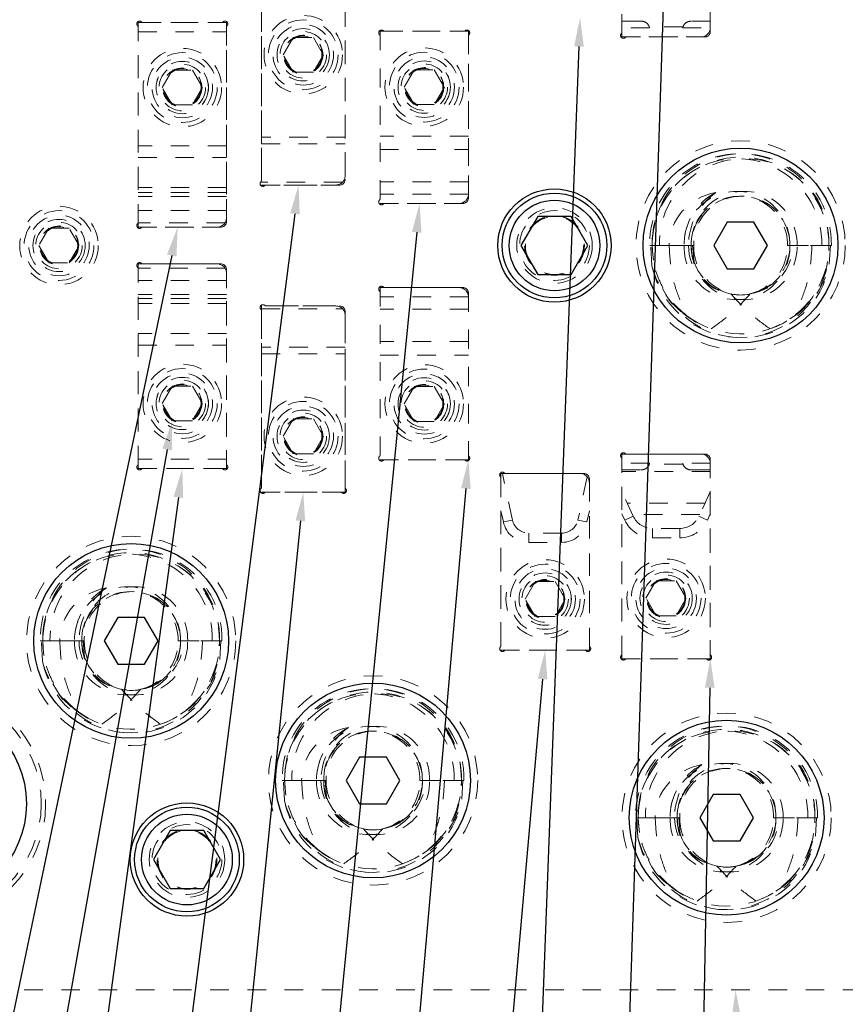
# Model space of a CAD drawing. Header units: inches. Extents: x 1802 to 2468, y -253 to -72.
# Tile 415 of 570: x 2180.33 to 2184.77, y -92.32 to -87.03. Entities that reach past the tile are written whole.
import ezdxf

# ---------------------------------------------------------------- set-up
doc = ezdxf.new("R2010")
doc.units = ezdxf.units.IN
doc.header["$LTSCALE"] = 0.5
doc.header["$MEASUREMENT"] = 0
doc.linetypes.add('HIDDEN', pattern=[0.225, 0.15, -0.075])
for name, color, linetype in [('DST-M-S', 53, 'Continuous'), ('PAD-M-S', 135, 'Continuous'), ('PBU-M-S', 8, 'Continuous'), ('PUN-M-S2', 1, 'Continuous'), ('SID-M-S', 105, 'Continuous'), ('SVF-M-S', 8, 'Continuous')]:
    doc.layers.add(name, color=color, linetype=linetype)

msp = doc.modelspace()

# ---------------------------------------------------------------- linework, layer by layer
at = {"layer": 'DST-M-S', "linetype": 'HIDDEN', "lineweight": 18}
for centre, radius in [((2181.85527, -87.2181), 0.14062), ((2181.20527, -87.3941), 0.14062), ((2182.50527, -87.39196), 0.14062), ((2183.20527, -88.2431), 0.203), ((2181.20527, -89.0921), 0.14062), ((2182.50527, -89.09425), 0.14062), ((2181.85527, -89.2681), 0.14062), ((2183.15527, -90.1431), 0.14062), ((2183.80527, -90.13888), 0.14062), ((2181.23027, -91.5431), 0.203)]:
    msp.add_circle(centre, radius, dxfattribs=at)
at = {"layer": 'DST-M-S', "linetype": 'Continuous', "lineweight": 25}
for centre, radius in [((2184.20527, -88.2431), 0.52345), ((2183.20527, -88.2431), 0.3045), ((2180.93027, -90.3681), 0.52345), ((2182.23027, -91.1181), 0.52345), ((2179.83027, -91.2431), 0.5375), ((2184.13027, -91.3181), 0.52345), ((2181.23027, -91.5431), 0.3045)]:
    msp.add_circle(centre, radius, dxfattribs=at)
at = {"layer": 'PAD-M-S', "linetype": 'HIDDEN', "lineweight": 18}
for p, q in [((2183.56777, -87.09913), (2183.56777, -86.04551)), ((2184.04277, -86.04551), (2184.04277, -87.09232)), ((2181.63027, -87.89491), (2181.63027, -86.94129)), ((2182.08027, -86.94129), (2182.08027, -87.8881)), ((2180.99095, -87.0441), (2181.41958, -87.0441)), ((2180.96777, -88.12091), (2180.96777, -87.06729)), ((2181.44277, -87.06729), (2181.44277, -88.1141)), ((2182.29095, -87.09196), (2182.71958, -87.09196)), ((2182.26777, -87.99377), (2182.26777, -87.11514)), ((2182.74277, -87.11514), (2182.74277, -87.98696)), ((2184.01277, -87.12232), (2183.59095, -87.12232)), ((2182.05027, -87.9181), (2181.65345, -87.9181)), ((2182.71277, -88.01696), (2182.29095, -88.01696)), ((2181.41277, -88.1441), (2180.99095, -88.1441)), ((2180.96777, -89.41891), (2180.96777, -88.36529)), ((2180.99095, -88.3421), (2181.41277, -88.3421)), ((2181.44277, -88.3721), (2181.44277, -89.41891)), ((2182.29095, -88.46925), (2182.71277, -88.46925)), ((2182.26777, -89.37106), (2182.26777, -88.49243)), ((2182.74277, -88.49925), (2182.74277, -89.37106)), ((2181.65345, -88.5681), (2182.05027, -88.5681)), ((2181.63027, -89.54491), (2181.63027, -88.59129)), ((2182.08027, -88.5981), (2182.08027, -89.54491)), ((2183.59095, -89.36388), (2184.01277, -89.36388)), ((2182.71958, -89.39425), (2182.29095, -89.39425)), ((2183.56777, -90.4407), (2183.56777, -89.38707)), ((2184.04277, -89.39388), (2184.04277, -90.4407)), ((2181.41958, -89.4421), (2180.99095, -89.4421)), ((2182.94095, -89.4681), (2183.36277, -89.4681)), ((2182.91777, -90.39491), (2182.91777, -89.49129)), ((2183.39277, -89.4981), (2183.39277, -90.39491)), ((2182.05708, -89.5681), (2181.65345, -89.5681)), ((2183.36958, -90.4181), (2182.94095, -90.4181)), ((2184.01958, -90.46388), (2183.59095, -90.46388))]:
    msp.add_line(p, q, dxfattribs=at)
for centre, radius in [((2183.20527, -88.2431), 0.15625), ((2180.54277, -88.2431), 0.1005), ((2179.83027, -91.2431), 0.6405), ((2181.23027, -91.5431), 0.15625)]:
    msp.add_circle(centre, radius, dxfattribs=at)
for centre, radius, start, end in [((2180.97569, -87.05202), 0.015, 40.23918, 229.76082), ((2180.99095, -87.0391), 0.005, 220.23918, 270), ((2181.41958, -87.0391), 0.005, 270, 319.76082), ((2181.43485, -87.05202), 0.015, 310.23918, 139.76082), ((2180.96277, -87.06729), 0.005, 0, 49.76082), ((2181.44777, -87.06729), 0.005, 130.23918, 180), ((2182.27569, -87.09988), 0.015, 40.23918, 229.76082), ((2182.29095, -87.08696), 0.005, 220.23918, 270), ((2182.71958, -87.08696), 0.005, 270, 319.76082), ((2182.73485, -87.09988), 0.015, 310.23918, 139.76082), ((2183.56277, -87.09913), 0.005, 310.23918, 0), ((2184.01277, -87.09232), 0.03, 270, 0), ((2182.26277, -87.11514), 0.005, 0, 49.76082), ((2182.74777, -87.11514), 0.005, 130.23918, 180), ((2183.57569, -87.1144), 0.015, 130.23918, 319.76082), ((2183.59095, -87.12732), 0.005, 90, 139.76082), ((2182.05027, -87.8881), 0.03, 270, 0), ((2181.63819, -87.91018), 0.015, 130.23918, 319.76082), ((2181.62527, -87.89491), 0.005, 310.23918, 0), ((2181.65345, -87.9231), 0.005, 90, 139.76082), ((2182.27569, -88.00904), 0.015, 130.23918, 319.76082), ((2182.26277, -87.99377), 0.005, 310.23918, 0), ((2182.71277, -87.98696), 0.03, 270, 0), ((2182.29095, -88.02196), 0.005, 90, 139.76082), ((2180.97569, -88.13618), 0.015, 130.23918, 319.76082), ((2180.96277, -88.12091), 0.005, 310.23918, 0), ((2180.99095, -88.1491), 0.005, 90, 139.76082), ((2181.41277, -88.1141), 0.03, 270, 0), ((2180.97569, -88.35002), 0.015, 40.23918, 229.76082), ((2180.96277, -88.36529), 0.005, 0, 49.76082), ((2180.99095, -88.3371), 0.005, 220.23918, 270), ((2181.41277, -88.3721), 0.03, 0, 90), ((2182.27569, -88.47717), 0.015, 40.23918, 229.76082), ((2182.29095, -88.46425), 0.005, 220.23918, 270), ((2182.71277, -88.49925), 0.03, 0, 90), ((2182.26277, -88.49243), 0.005, 0, 49.76082), ((2181.63819, -88.57602), 0.015, 40.23918, 229.76082), ((2181.65345, -88.5631), 0.005, 220.23918, 270), ((2182.05027, -88.5981), 0.03, 0, 90), ((2181.62527, -88.59129), 0.005, 0, 49.76082), ((2182.27569, -89.38633), 0.015, 130.23918, 319.76082), ((2182.26277, -89.37106), 0.005, 310.23918, 0), ((2182.73485, -89.38633), 0.015, 220.23918, 49.76082), ((2182.74777, -89.37106), 0.005, 180, 229.76082), ((2183.57569, -89.3718), 0.015, 40.23918, 229.76082), ((2183.59095, -89.35888), 0.005, 220.23918, 270), ((2184.01277, -89.39388), 0.03, 0, 90), ((2180.97569, -89.43418), 0.015, 130.23918, 319.76082), ((2180.96277, -89.41891), 0.005, 310.23918, 0), ((2181.43485, -89.43418), 0.015, 220.23918, 49.76082), ((2181.44777, -89.41891), 0.005, 180, 229.76082), ((2182.29095, -89.39925), 0.005, 90, 139.76082), ((2182.71958, -89.39925), 0.005, 40.23918, 90), ((2183.56277, -89.38707), 0.005, 0, 49.76082), ((2180.99095, -89.4471), 0.005, 90, 139.76082), ((2181.41958, -89.4471), 0.005, 40.23918, 90), ((2182.92569, -89.47602), 0.015, 40.23918, 229.76082), ((2182.94095, -89.4631), 0.005, 220.23918, 270), ((2183.36277, -89.4981), 0.03, 0, 90), ((2182.91277, -89.49129), 0.005, 0, 49.76082), ((2181.63819, -89.56018), 0.015, 130.23918, 319.76082), ((2181.62527, -89.54491), 0.005, 310.23918, 0), ((2181.65345, -89.5731), 0.005, 90, 139.76082), ((2182.05708, -89.5731), 0.005, 40.23918, 90), ((2182.07235, -89.56018), 0.015, 220.23918, 49.76082), ((2182.08527, -89.54491), 0.005, 180, 229.76082), ((2182.92569, -90.41018), 0.015, 130.23918, 319.76082), ((2182.91277, -90.39491), 0.005, 310.23918, 0), ((2182.94095, -90.4231), 0.005, 90, 139.76082), ((2183.36958, -90.4231), 0.005, 40.23918, 90), ((2183.38485, -90.41018), 0.015, 220.23918, 49.76082), ((2183.39777, -90.39491), 0.005, 180, 229.76082), ((2183.57569, -90.45596), 0.015, 130.23918, 319.76082), ((2183.56277, -90.4407), 0.005, 310.23918, 0), ((2183.59095, -90.46888), 0.005, 90, 139.76082), ((2184.01958, -90.46888), 0.005, 40.23918, 90), ((2184.03485, -90.45596), 0.015, 220.23918, 49.76082), ((2184.04777, -90.4407), 0.005, 180, 229.76082)]:
    msp.add_arc(centre, radius, start, end, dxfattribs=at)
at = {"layer": 'PBU-M-S', "linetype": 'HIDDEN', "lineweight": 18}
msp.add_line((2179.95527, -92.2431), (2189.70527, -92.2431), dxfattribs=at)
for radius in [0.211, 0.1405]:
    msp.add_circle((2180.54277, -88.2431), radius, dxfattribs=at)
at = {"layer": 'PUN-M-S2', "linetype": 'HIDDEN', "lineweight": 18}
for p, q in [((2183.56777, -86.02232), (2183.56777, -87.12232)), ((2184.04277, -87.07232), (2184.04277, -86.02232)), ((2181.63027, -86.9181), (2181.63027, -87.9181)), ((2182.08027, -87.8681), (2182.08027, -86.9181)), ((2180.96777, -87.0441), (2180.96777, -88.1441)), ((2181.44277, -87.0441), (2180.96777, -87.0441)), ((2181.44277, -88.0941), (2181.44277, -87.0441)), ((2183.67127, -87.03732), (2183.56777, -87.03732)), ((2184.04277, -87.03732), (2183.93927, -87.03732)), ((2180.96777, -87.0941), (2181.44277, -87.0941)), ((2182.26777, -87.09196), (2182.26777, -88.01696)), ((2182.74277, -87.09196), (2182.26777, -87.09196)), ((2182.74277, -87.96696), (2182.74277, -87.09196)), ((2183.71643, -87.07275), (2183.56777, -87.07275)), ((2183.89538, -87.06844), (2183.71515, -87.06844)), ((2183.8941, -87.07275), (2184.04276, -87.07275)), ((2183.56777, -87.12232), (2183.99277, -87.12232)), ((2182.08027, -87.66119), (2181.63027, -87.66119)), ((2182.74277, -87.65455), (2182.26777, -87.65455)), ((2181.44277, -87.70685), (2180.96777, -87.70685)), ((2181.63027, -87.69654), (2182.08027, -87.69654)), ((2182.26777, -87.72769), (2182.74277, -87.72769)), ((2180.96777, -87.77048), (2181.44277, -87.77048)), ((2181.44277, -87.93123), (2180.96777, -87.93123)), ((2182.06562, -87.90346), (2181.63027, -87.90346)), ((2181.63027, -87.9181), (2182.03027, -87.9181)), ((2182.74277, -87.9016), (2182.26777, -87.9016)), ((2181.44277, -87.95759), (2180.96777, -87.95759)), ((2181.44277, -87.98016), (2180.96777, -87.98016)), ((2182.74277, -87.9673), (2182.26777, -87.9673)), ((2182.26777, -88.01696), (2182.69277, -88.01696)), ((2181.44277, -88.05535), (2180.96777, -88.05535)), ((2181.43488, -88.12106), (2180.96777, -88.12106)), ((2180.96777, -88.1441), (2181.39277, -88.1441)), ((2180.96777, -88.3421), (2180.96777, -89.4421)), ((2181.39277, -88.3421), (2180.96777, -88.3421)), ((2181.43487, -88.36514), (2180.96777, -88.36514)), ((2181.44277, -89.4421), (2181.44277, -88.3921)), ((2181.44277, -88.43085), (2180.96777, -88.43085)), ((2182.69277, -88.46925), (2182.26777, -88.46925)), ((2182.26777, -88.46925), (2182.26777, -89.39425)), ((2181.44277, -88.50605), (2180.96777, -88.50605)), ((2182.74277, -88.5189), (2182.26777, -88.5189)), ((2182.74277, -89.39425), (2182.74277, -88.51925)), ((2181.44277, -88.52861), (2180.96777, -88.52861)), ((2181.44277, -88.55497), (2180.96777, -88.55497)), ((2181.63027, -88.5681), (2181.63027, -89.5681)), ((2182.03027, -88.5681), (2181.63027, -88.5681)), ((2181.63027, -88.58275), (2182.06562, -88.58275)), ((2182.08027, -89.5681), (2182.08027, -88.6181)), ((2182.74277, -88.58461), (2182.26777, -88.58461)), ((2181.44277, -88.71572), (2180.96777, -88.71572)), ((2180.96777, -88.77936), (2181.44277, -88.77936)), ((2182.08027, -88.78966), (2181.63027, -88.78966)), ((2182.74277, -88.75852), (2182.26777, -88.75852)), ((2181.63027, -88.82502), (2182.08027, -88.82502)), ((2182.26777, -88.83165), (2182.74277, -88.83165)), ((2183.56777, -89.36388), (2183.56777, -90.46388)), ((2183.99277, -89.36388), (2183.56777, -89.36388)), ((2181.44277, -89.3921), (2180.96777, -89.3921)), ((2182.26777, -89.39425), (2182.74277, -89.39425)), ((2183.71637, -89.41367), (2183.56777, -89.41367)), ((2183.89544, -89.41794), (2183.71509, -89.41794)), ((2184.04277, -89.41367), (2183.89416, -89.41367)), ((2184.04277, -90.46388), (2184.04277, -89.41388)), ((2180.96777, -89.4421), (2181.44277, -89.4421)), ((2182.91777, -89.4681), (2182.91777, -90.4181)), ((2183.34277, -89.4681), (2182.91777, -89.4681)), ((2182.97953, -89.71835), (2182.92507, -89.4681)), ((2183.56777, -89.44888), (2183.67127, -89.44888)), ((2184.04277, -89.45765), (2183.56777, -89.45765)), ((2183.93927, -89.44888), (2184.04277, -89.44888)), ((2183.38147, -89.48645), (2183.33101, -89.71835)), ((2183.39277, -90.4181), (2183.39277, -89.5181)), ((2181.63027, -89.5681), (2182.08027, -89.5681)), ((2183.62886, -89.69821), (2183.56777, -89.56721)), ((2184.04277, -89.56721), (2183.98168, -89.69821)), ((2184.01466, -89.62749), (2183.59588, -89.62749)), ((2182.91777, -89.66969), (2182.93067, -89.72899)), ((2183.37986, -89.72899), (2183.39277, -89.66969)), ((2183.56777, -89.68552), (2183.58354, -89.71934)), ((2183.98595, -89.68904), (2183.62458, -89.68904)), ((2184.02699, -89.71934), (2184.04277, -89.68552)), ((2182.97953, -89.71835), (2182.93067, -89.72899)), ((2183.33101, -89.71835), (2183.37986, -89.72899)), ((2183.62886, -89.69821), (2183.58354, -89.71934)), ((2183.98168, -89.69821), (2184.02699, -89.71934)), ((2183.0667, -89.7886), (2183.0667, -89.8386)), ((2183.24383, -89.7886), (2183.0667, -89.7886)), ((2183.24383, -89.7886), (2183.24383, -89.8386)), ((2183.73194, -89.76388), (2183.73194, -89.81388)), ((2183.87859, -89.76388), (2183.73194, -89.76388)), ((2183.87859, -89.76388), (2183.87859, -89.81388)), ((2183.0667, -89.8386), (2183.24383, -89.8386)), ((2183.73194, -89.81388), (2183.87859, -89.81388)), ((2182.91777, -90.4181), (2183.39277, -90.4181)), ((2183.56777, -90.46388), (2184.04277, -90.46388))]:
    msp.add_line(p, q, dxfattribs=at)
for centre, radius in [((2181.85527, -87.2181), 0.211), ((2181.85527, -87.2181), 0.1405), ((2181.20527, -87.3941), 0.211), ((2182.50527, -87.39196), 0.211), ((2181.20527, -87.3941), 0.1405), ((2182.50527, -87.39196), 0.1405), ((2181.20527, -89.0921), 0.211), ((2182.50527, -89.09425), 0.211), ((2181.20527, -89.0921), 0.1405), ((2182.50527, -89.09425), 0.1405), ((2181.85527, -89.2681), 0.211), ((2181.85527, -89.2681), 0.1405), ((2183.15527, -90.1431), 0.211), ((2183.80527, -90.13888), 0.211), ((2183.15527, -90.1431), 0.1405), ((2183.80527, -90.13888), 0.1405)]:
    msp.add_circle(centre, radius, dxfattribs=at)
for centre, radius, start, end in [((2183.67127, -87.08382), 0.0465, 13.77378, 90), ((2183.93927, -87.08382), 0.0465, 90, 166.22622), ((2183.99277, -87.07232), 0.05, 270, 0), ((2182.03027, -87.8681), 0.05, 270, 0), ((2182.69277, -87.96696), 0.05, 270, 0), ((2181.39277, -88.0941), 0.05, 270, 0), ((2181.39277, -88.3921), 0.05, 0, 90), ((2182.69277, -88.51925), 0.05, 0, 90), ((2182.03027, -88.6181), 0.05, 0, 90), ((2183.99277, -89.41388), 0.05, 0, 90), ((2183.67127, -89.40238), 0.0465, 270, 345.94743), ((2183.93927, -89.40238), 0.0465, 194.05257, 270), ((2183.34277, -89.5181), 0.05, 0, 90), ((2183.0667, -89.69938), 0.13921, 192.27701, 270), ((2183.0667, -89.69938), 0.08921, 192.27701, 270), ((2183.24383, -89.69938), 0.08921, 270, 347.72299), ((2183.24383, -89.69938), 0.13921, 270, 347.72299), ((2183.73194, -89.65014), 0.16374, 205, 270), ((2183.73194, -89.65014), 0.11374, 205, 270), ((2183.87859, -89.65014), 0.11374, 270, 335), ((2183.87859, -89.65014), 0.16374, 270, 335)]:
    msp.add_arc(centre, radius, start, end, dxfattribs=at)
for points, knots in [([(2183.71515, -87.06844), (2183.71295, -87.06372), (2183.70857, -87.05427), (2183.69664, -87.04392), (2183.68364, -87.03815), (2183.67475, -87.03755), (2183.67127, -87.03732)], [0, 0, 0, 0, 0.26996255, 0.53937574, 0.81932509, 1, 1, 1, 1]), ([(2183.93927, -87.03732), (2183.93426, -87.03779), (2183.92426, -87.03874), (2183.91087, -87.04609), (2183.90077, -87.0562), (2183.89702, -87.06472), (2183.89538, -87.06844)], [0, 0, 0, 0, 0.2585985, 0.5166403, 0.7885293, 1, 1, 1, 1]), ([(2183.67127, -89.44888), (2183.67627, -89.44841), (2183.68627, -89.44747), (2183.69966, -89.44012), (2183.70972, -89.43006), (2183.71346, -89.4216), (2183.71509, -89.41794)], [0, 0, 0, 0, 0.2593794, 0.5181951, 0.7910156, 1, 1, 1, 1]), ([(2183.89544, -89.41794), (2183.89766, -89.42265), (2183.90208, -89.43208), (2183.91405, -89.44239), (2183.92701, -89.44808), (2183.93584, -89.44866), (2183.93927, -89.44888)], [0, 0, 0, 0, 0.2708074, 0.5410583, 0.8219421, 1, 1, 1, 1])]:
    msp.add_open_spline(points, degree=3, knots=knots, dxfattribs=at)
at = {"layer": 'SID-M-S'}
for p, q in [((2183.80006, -86.64373), (2183.3907, -98.8941)), ((2183.33686, -87.17399), (2182.89305, -98.89414)), ((2181.81036, -88.07283), (2180.41804, -98.8956)), ((2182.46498, -88.17221), (2181.40928, -98.89494)), ((2181.14836, -88.2968), (2178.93292, -98.89815)), ((2181.12385, -89.33945), (2179.42563, -98.89703)), ((2182.72908, -89.54964), (2181.9058, -98.89475)), ((2181.18419, -89.59667), (2179.91632, -98.8958)), ((2181.83956, -89.72331), (2180.91128, -98.89499)), ((2183.1415, -90.57349), (2182.40442, -98.89476)), ((2184.03987, -90.61986), (2183.88632, -98.89403))]:
    msp.add_line(p, q, dxfattribs=at)
for points in [[(2183.31088, -87.17301), (2183.34277, -87.0181), (2183.31088, -87.17301), (2183.36284, -87.17497)], [(2181.78457, -88.06951), (2181.83027, -87.9181), (2181.78457, -88.06951), (2181.83615, -88.07614)], [(2182.43911, -88.16966), (2182.48027, -88.01696), (2182.43911, -88.16966), (2182.49086, -88.17475)], [(2181.12291, -88.29148), (2181.18027, -88.1441), (2181.12291, -88.29148), (2181.17381, -88.30212)], [(2181.09825, -89.3349), (2181.15114, -89.18585), (2181.09825, -89.3349), (2181.14945, -89.34399)], [(2182.70318, -89.54736), (2182.74277, -89.39425), (2182.70318, -89.54736), (2182.75498, -89.55193)], [(2181.15843, -89.59316), (2181.20527, -89.4421), (2181.15843, -89.59316), (2181.20995, -89.60018)], [(2181.81369, -89.72069), (2181.85527, -89.5681), (2181.81369, -89.72069), (2181.86543, -89.72593)], [(2183.1156, -90.5712), (2183.15527, -90.4181), (2183.1156, -90.5712), (2183.1674, -90.57579)], [(2184.01388, -90.61937), (2184.04277, -90.46388), (2184.01388, -90.61937), (2184.06587, -90.62034)], [(2184.157, -92.3998), (2184.17837, -92.2431), (2184.157, -92.3998), (2184.20897, -92.39826)]]:
    msp.add_solid(points, dxfattribs=at)
at = {"layer": 'SVF-M-S', "linetype": 'HIDDEN', "lineweight": 18}
for p, q in [((2181.74701, -87.2181), (2181.80114, -87.12435)), ((2181.80114, -87.12435), (2181.90939, -87.12435)), ((2181.90939, -87.12435), (2181.96352, -87.2181)), ((2181.80114, -87.31185), (2181.74701, -87.2181)), ((2181.96352, -87.2181), (2181.90939, -87.31185)), ((2181.09701, -87.3941), (2181.15114, -87.30035)), ((2181.15114, -87.30035), (2181.25939, -87.30035)), ((2181.25939, -87.30035), (2181.31352, -87.3941)), ((2182.39701, -87.39196), (2182.45114, -87.29821)), ((2182.45114, -87.29821), (2182.55939, -87.29821)), ((2182.55939, -87.29821), (2182.61352, -87.39196)), ((2181.90939, -87.31185), (2181.80114, -87.31185)), ((2181.15114, -87.48785), (2181.09701, -87.3941)), ((2181.31352, -87.3941), (2181.25939, -87.48785)), ((2182.45114, -87.48571), (2182.39701, -87.39196)), ((2182.61352, -87.39196), (2182.55939, -87.48571)), ((2181.25939, -87.48785), (2181.15114, -87.48785)), ((2182.55939, -87.48571), (2182.45114, -87.48571)), ((2180.48864, -88.14935), (2180.43451, -88.2431)), ((2180.59689, -88.14935), (2180.48864, -88.14935)), ((2180.65102, -88.2431), (2180.59689, -88.14935)), ((2180.43451, -88.2431), (2180.48864, -88.33685)), ((2180.59689, -88.33685), (2180.65102, -88.2431)), ((2183.71723, -88.2431), (2183.72266, -88.2431)), ((2183.72266, -88.2431), (2183.73027, -88.2431)), ((2183.72884, -88.35156), (2183.72266, -88.2431)), ((2183.73027, -88.2431), (2183.90151, -88.2431)), ((2183.73058, -88.26031), (2183.73027, -88.2431)), ((2183.73685, -88.3219), (2183.73058, -88.26031)), ((2183.90151, -88.2431), (2183.82147, -88.2431)), ((2183.90151, -88.2431), (2183.92541, -88.2431)), ((2183.90151, -88.2431), (2183.94027, -88.2431)), ((2183.94027, -88.2431), (2183.94788, -88.2431)), ((2183.94788, -88.2431), (2183.95511, -88.33055)), ((2183.94788, -88.2431), (2183.9533, -88.2431)), ((2184.45723, -88.2431), (2184.64151, -88.2431)), ((2184.68027, -88.2431), (2184.47027, -88.2431)), ((2184.47027, -88.2431), (2184.68027, -88.2431)), ((2184.64151, -88.2431), (2184.6933, -88.2431)), ((2184.68788, -88.2431), (2184.6817, -88.35156)), ((2180.48864, -88.33685), (2180.59689, -88.33685)), ((2183.94027, -88.63731), (2183.9102, -88.61534)), ((2181.09701, -89.0921), (2181.15114, -88.99835)), ((2181.15114, -88.99835), (2181.25939, -88.99835)), ((2181.25939, -88.99835), (2181.31352, -89.0921)), ((2182.39701, -89.09425), (2182.45114, -89.0005)), ((2182.45114, -89.0005), (2182.55939, -89.0005)), ((2182.55939, -89.0005), (2182.61352, -89.09425)), ((2181.15114, -89.18585), (2181.09701, -89.0921)), ((2181.31352, -89.0921), (2181.25939, -89.18585)), ((2182.45114, -89.188), (2182.39701, -89.09425)), ((2182.61352, -89.09425), (2182.55939, -89.188)), ((2181.25939, -89.18585), (2181.15114, -89.18585)), ((2181.74701, -89.2681), (2181.80114, -89.17435)), ((2181.80114, -89.17435), (2181.90939, -89.17435)), ((2181.90939, -89.17435), (2181.96352, -89.2681)), ((2182.55939, -89.188), (2182.45114, -89.188)), ((2181.80114, -89.36185), (2181.74701, -89.2681)), ((2181.96352, -89.2681), (2181.90939, -89.36185)), ((2181.90939, -89.36185), (2181.80114, -89.36185)), ((2183.04701, -90.1431), (2183.10114, -90.04935)), ((2183.10114, -90.04935), (2183.20939, -90.04935)), ((2183.20939, -90.04935), (2183.26352, -90.1431)), ((2183.69701, -90.13888), (2183.75114, -90.04513)), ((2183.75114, -90.04513), (2183.85939, -90.04513)), ((2183.85939, -90.04513), (2183.91352, -90.13888)), ((2183.10114, -90.23685), (2183.04701, -90.1431)), ((2183.26352, -90.1431), (2183.20939, -90.23685)), ((2183.75114, -90.23263), (2183.69701, -90.13888)), ((2183.91352, -90.13888), (2183.85939, -90.23263)), ((2183.20939, -90.23685), (2183.10114, -90.23685)), ((2183.85939, -90.23263), (2183.75114, -90.23263)), ((2180.44223, -90.3681), (2180.44766, -90.3681)), ((2180.44766, -90.3681), (2180.45527, -90.3681)), ((2180.45384, -90.47656), (2180.44766, -90.3681)), ((2180.45527, -90.3681), (2180.62651, -90.3681)), ((2180.45558, -90.38531), (2180.45527, -90.3681)), ((2180.62651, -90.3681), (2180.54647, -90.3681)), ((2180.62651, -90.3681), (2180.65041, -90.3681)), ((2180.62651, -90.3681), (2180.66527, -90.3681)), ((2180.66527, -90.3681), (2180.67288, -90.3681)), ((2180.67288, -90.3681), (2180.68011, -90.45555)), ((2180.67288, -90.3681), (2180.6783, -90.3681)), ((2181.18223, -90.3681), (2181.36651, -90.3681)), ((2181.40527, -90.3681), (2181.19527, -90.3681)), ((2181.19527, -90.3681), (2181.40527, -90.3681)), ((2181.36651, -90.3681), (2181.4183, -90.3681)), ((2181.41288, -90.3681), (2181.4067, -90.47656)), ((2180.46185, -90.4469), (2180.45558, -90.38531)), ((2180.66527, -90.76231), (2180.6352, -90.74034)), ((2181.74223, -91.1181), (2181.74766, -91.1181)), ((2181.74766, -91.1181), (2181.75527, -91.1181)), ((2181.75384, -91.22656), (2181.74766, -91.1181)), ((2181.75527, -91.1181), (2181.92651, -91.1181)), ((2181.75558, -91.13531), (2181.75527, -91.1181)), ((2181.92651, -91.1181), (2181.84647, -91.1181)), ((2181.92651, -91.1181), (2181.95041, -91.1181)), ((2181.92651, -91.1181), (2181.96527, -91.1181)), ((2181.96527, -91.1181), (2181.97288, -91.1181)), ((2181.97288, -91.1181), (2181.98011, -91.20555)), ((2181.97288, -91.1181), (2181.9783, -91.1181)), ((2182.48223, -91.1181), (2182.66651, -91.1181)), ((2182.70527, -91.1181), (2182.49527, -91.1181)), ((2182.49527, -91.1181), (2182.70527, -91.1181)), ((2182.66651, -91.1181), (2182.7183, -91.1181)), ((2182.71288, -91.1181), (2182.7067, -91.22656)), ((2181.76185, -91.1969), (2181.75558, -91.13531)), ((2183.64223, -91.3181), (2183.64766, -91.3181)), ((2183.64766, -91.3181), (2183.65527, -91.3181)), ((2183.65384, -91.42656), (2183.64766, -91.3181)), ((2183.65527, -91.3181), (2183.82651, -91.3181)), ((2183.65558, -91.33531), (2183.65527, -91.3181)), ((2183.82651, -91.3181), (2183.74647, -91.3181)), ((2183.82651, -91.3181), (2183.85041, -91.3181)), ((2183.82651, -91.3181), (2183.86527, -91.3181)), ((2183.86527, -91.3181), (2183.87288, -91.3181)), ((2183.87288, -91.3181), (2183.88011, -91.40555)), ((2183.87288, -91.3181), (2183.8783, -91.3181)), ((2184.38223, -91.3181), (2184.56651, -91.3181)), ((2184.60527, -91.3181), (2184.39527, -91.3181)), ((2184.39527, -91.3181), (2184.60527, -91.3181)), ((2184.56651, -91.3181), (2184.6183, -91.3181)), ((2184.61288, -91.3181), (2184.6067, -91.42656)), ((2183.66185, -91.3969), (2183.65558, -91.33531)), ((2181.96527, -91.51231), (2181.9352, -91.49034)), ((2183.86527, -91.71231), (2183.8352, -91.69034))]:
    msp.add_line(p, q, dxfattribs=at)
at = {"layer": 'SVF-M-S', "linetype": 'Continuous', "lineweight": 25}
for p, q in [((2183.1152, -88.0871), (2183.02513, -88.2431)), ((2183.29533, -88.0871), (2183.1152, -88.0871)), ((2183.3854, -88.2431), (2183.29533, -88.0871)), ((2184.1331, -88.1181), (2184.06093, -88.2431)), ((2184.27744, -88.1181), (2184.1331, -88.1181)), ((2184.3496, -88.2431), (2184.27744, -88.1181)), ((2183.02513, -88.2431), (2183.1152, -88.3991)), ((2183.29533, -88.3991), (2183.3854, -88.2431)), ((2184.06093, -88.2431), (2184.1331, -88.3681)), ((2184.27744, -88.3681), (2184.3496, -88.2431)), ((2184.1331, -88.3681), (2184.27744, -88.3681)), ((2183.1152, -88.3991), (2183.29533, -88.3991)), ((2180.8581, -90.2431), (2180.78593, -90.3681)), ((2181.00244, -90.2431), (2180.8581, -90.2431)), ((2181.0746, -90.3681), (2181.00244, -90.2431)), ((2180.78593, -90.3681), (2180.8581, -90.4931)), ((2181.00244, -90.4931), (2181.0746, -90.3681)), ((2180.8581, -90.4931), (2181.00244, -90.4931)), ((2182.1581, -90.9931), (2182.08593, -91.1181)), ((2182.30244, -90.9931), (2182.1581, -90.9931)), ((2182.3746, -91.1181), (2182.30244, -90.9931)), ((2182.08593, -91.1181), (2182.1581, -91.2431)), ((2182.30244, -91.2431), (2182.3746, -91.1181)), ((2184.0581, -91.1931), (2183.98593, -91.3181)), ((2184.20244, -91.1931), (2184.0581, -91.1931)), ((2184.2746, -91.3181), (2184.20244, -91.1931)), ((2182.1581, -91.2431), (2182.30244, -91.2431)), ((2183.98593, -91.3181), (2184.0581, -91.4431)), ((2184.20244, -91.4431), (2184.2746, -91.3181)), ((2181.1402, -91.3871), (2181.05013, -91.5431)), ((2181.32033, -91.3871), (2181.1402, -91.3871)), ((2181.4104, -91.5431), (2181.32033, -91.3871)), ((2184.0581, -91.4431), (2184.20244, -91.4431)), ((2181.05013, -91.5431), (2181.1402, -91.6991)), ((2181.32033, -91.6991), (2181.4104, -91.5431)), ((2181.1402, -91.6991), (2181.32033, -91.6991))]:
    msp.add_line(p, q, dxfattribs=at)
at = {"layer": 'SVF-M-S', "linetype": 'HIDDEN', "lineweight": 18}
for centre, radius in [((2181.85527, -87.2181), 0.1875), ((2181.85527, -87.2181), 0.1625), ((2181.85527, -87.2181), 0.125), ((2181.85527, -87.2181), 0.10497), ((2181.85527, -87.2181), 0.1047), ((2181.85527, -87.2181), 0.10418), ((2181.85527, -87.2181), 0.1005), ((2182.50527, -87.39196), 0.1875), ((2181.20527, -87.3941), 0.1875), ((2181.20527, -87.3941), 0.1625), ((2182.50527, -87.39196), 0.1625), ((2181.20527, -87.3941), 0.125), ((2181.20527, -87.3941), 0.10497), ((2181.20527, -87.3941), 0.1047), ((2181.20527, -87.3941), 0.10418), ((2181.20527, -87.3941), 0.1005), ((2182.50527, -87.39196), 0.125), ((2182.50527, -87.39196), 0.10497), ((2182.50527, -87.39196), 0.1047), ((2182.50527, -87.39196), 0.10418), ((2182.50527, -87.39196), 0.1005), ((2184.20527, -88.2431), 0.5625), ((2180.54277, -88.2431), 0.1875), ((2180.54277, -88.2431), 0.1625), ((2183.20527, -88.2431), 0.1875), ((2183.20527, -88.2431), 0.16072), ((2183.20527, -88.2431), 0.16045), ((2183.20527, -88.2431), 0.15993), ((2180.54277, -88.2431), 0.125), ((2180.54277, -88.2431), 0.10497), ((2180.54277, -88.2431), 0.1047), ((2180.54277, -88.2431), 0.10418), ((2181.20527, -89.0921), 0.1875), ((2181.20527, -89.0921), 0.1625), ((2182.50527, -89.09425), 0.1875), ((2182.50527, -89.09425), 0.1625), ((2181.20527, -89.0921), 0.125), ((2181.20527, -89.0921), 0.10497), ((2181.20527, -89.0921), 0.1047), ((2181.20527, -89.0921), 0.10418), ((2181.20527, -89.0921), 0.1005), ((2182.50527, -89.09425), 0.125), ((2182.50527, -89.09425), 0.10497), ((2182.50527, -89.09425), 0.1047), ((2182.50527, -89.09425), 0.10418), ((2182.50527, -89.09425), 0.1005), ((2181.85527, -89.2681), 0.1875), ((2181.85527, -89.2681), 0.1625), ((2181.85527, -89.2681), 0.125), ((2181.85527, -89.2681), 0.10497), ((2181.85527, -89.2681), 0.1047), ((2181.85527, -89.2681), 0.10418), ((2181.85527, -89.2681), 0.1005), ((2180.93027, -90.3681), 0.5625), ((2183.15527, -90.1431), 0.1875), ((2183.80527, -90.13888), 0.1875), ((2183.15527, -90.1431), 0.1625), ((2183.80527, -90.13888), 0.1625), ((2183.15527, -90.1431), 0.125), ((2183.15527, -90.1431), 0.10497), ((2183.15527, -90.1431), 0.1047), ((2183.15527, -90.1431), 0.10418), ((2183.15527, -90.1431), 0.1005), ((2183.80527, -90.13888), 0.125), ((2183.80527, -90.13888), 0.10497), ((2183.80527, -90.13888), 0.1047), ((2183.80527, -90.13888), 0.10418), ((2183.80527, -90.13888), 0.1005), ((2182.23027, -91.1181), 0.5625), ((2179.83027, -91.2431), 0.617), ((2184.13027, -91.3181), 0.5625), ((2181.23027, -91.5431), 0.1875), ((2181.23027, -91.5431), 0.16072), ((2181.23027, -91.5431), 0.16045), ((2181.23027, -91.5431), 0.15993)]:
    msp.add_circle(centre, radius, dxfattribs=at)
at = {"layer": 'SVF-M-S', "linetype": 'Continuous', "lineweight": 25}
for centre, radius in [((2184.20527, -88.2431), 0.52345), ((2183.20527, -88.2431), 0.28125), ((2183.20527, -88.2431), 0.24375), ((2180.93027, -90.3681), 0.52345), ((2182.23027, -91.1181), 0.52345), ((2184.13027, -91.3181), 0.52345), ((2181.23027, -91.5431), 0.28125), ((2181.23027, -91.5431), 0.24375)]:
    msp.add_circle(centre, radius, dxfattribs=at)
at = {"layer": 'SVF-M-S', "linetype": 'HIDDEN', "lineweight": 18}
for centre, radius, start, end in [((2184.19875, -88.23151), 0.48166, 358.62082, 181.37918), ((2184.21178, -88.23151), 0.48166, 358.62082, 181.37918), ((2184.18589, -88.23213), 0.45575, 358.62082, 181.37918), ((2184.20527, -88.2431), 0.475, 236.08967, 180), ((2184.22464, -88.23213), 0.45575, 358.62082, 181.37918), ((2184.18589, -88.23637), 0.28446, 358.6441, 181.3559), ((2184.22108, -88.24096), 0.31958, 117.65377, 180.38339), ((2184.22464, -88.23637), 0.28446, 358.6441, 181.3559), ((2184.19875, -88.23679), 0.25856, 358.60069, 181.39931), ((2184.20527, -88.2431), 0.265, 199.26791, 180), ((2184.21178, -88.23679), 0.25856, 358.60069, 181.39931), ((2184.19991, -88.25661), 0.48055, 191.39562, 1.61091), ((2184.18589, -88.24983), 0.28446, 178.6441, 1.3559), ((2184.22464, -88.24983), 0.28446, 178.6441, 1.3559), ((2184.2009, -88.24843), 0.26069, 178.82772, 282.52015), ((2184.20527, -88.2431), 0.265, 180, 199.26791), ((2184.2184, -88.24597), 0.26511, 179.38016, 255.74629), ((2184.20964, -88.24843), 0.26069, 257.47985, 1.17228), ((2184.19213, -88.24597), 0.26511, 284.25371, 0.61984), ((2184.21143, -88.24746), 0.46886, 288.87727, 0.53304), ((2184.21281, -88.26102), 0.47755, 206.39965, 349.07072), ((2184.18937, -88.26172), 0.45225, 228.92707, 251.70514), ((2180.92375, -90.35651), 0.48166, 358.62082, 181.37918), ((2180.93678, -90.35651), 0.48166, 358.62082, 181.37918), ((2180.91089, -90.35713), 0.45575, 358.62082, 181.37918), ((2180.93027, -90.3681), 0.475, 236.08967, 180), ((2180.94964, -90.35713), 0.45575, 358.62082, 181.37918), ((2180.91089, -90.36137), 0.28446, 358.6441, 181.3559), ((2180.94608, -90.36596), 0.31958, 117.65377, 180.38339), ((2180.94964, -90.36137), 0.28446, 358.6441, 181.3559), ((2180.92375, -90.36179), 0.25856, 358.60069, 181.39931), ((2180.93027, -90.3681), 0.265, 199.26791, 180), ((2180.93678, -90.36179), 0.25856, 358.60069, 181.39931), ((2180.92491, -90.38161), 0.48055, 191.39562, 1.61091), ((2180.91089, -90.37483), 0.28446, 178.6441, 1.3559), ((2180.94964, -90.37483), 0.28446, 178.6441, 1.3559), ((2180.9259, -90.37343), 0.26069, 178.82772, 282.52015), ((2180.93027, -90.3681), 0.265, 180, 199.26791), ((2180.9434, -90.37097), 0.26511, 179.38016, 255.74629), ((2180.93464, -90.37343), 0.26069, 257.47985, 1.17228), ((2180.91713, -90.37097), 0.26511, 284.25371, 0.61984), ((2180.93643, -90.37246), 0.46886, 288.87727, 0.53304), ((2180.93781, -90.38602), 0.47755, 206.39965, 349.07072), ((2182.22375, -91.10651), 0.48166, 358.62082, 181.37918), ((2182.23678, -91.10651), 0.48166, 358.62082, 181.37918), ((2182.23027, -91.1181), 0.475, 236.08967, 180), ((2182.21089, -91.10713), 0.45575, 358.62082, 181.37918), ((2182.24964, -91.10713), 0.45575, 358.62082, 181.37918), ((2180.91437, -90.38672), 0.45225, 228.92707, 251.70514), ((2182.21089, -91.11137), 0.28446, 358.6441, 181.3559), ((2182.24608, -91.11596), 0.31958, 117.65377, 180.38339), ((2182.24964, -91.11137), 0.28446, 358.6441, 181.3559), ((2182.22375, -91.11179), 0.25856, 358.60069, 181.39931), ((2182.23027, -91.1181), 0.265, 199.26791, 180), ((2182.23678, -91.11179), 0.25856, 358.60069, 181.39931), ((2184.12375, -91.30651), 0.48166, 358.62082, 181.37918), ((2184.13678, -91.30651), 0.48166, 358.62082, 181.37918), ((2184.11089, -91.30713), 0.45575, 358.62082, 181.37918), ((2184.13027, -91.3181), 0.475, 236.08967, 180), ((2184.14964, -91.30713), 0.45575, 358.62082, 181.37918), ((2184.11089, -91.31137), 0.28446, 358.6441, 181.3559), ((2184.14608, -91.31596), 0.31958, 117.65377, 180.38339), ((2184.14964, -91.31137), 0.28446, 358.6441, 181.3559), ((2184.12375, -91.31179), 0.25856, 358.60069, 181.39931), ((2184.13027, -91.3181), 0.265, 199.26791, 180), ((2184.13678, -91.31179), 0.25856, 358.60069, 181.39931), ((2182.22491, -91.13161), 0.48055, 191.39562, 1.61091), ((2182.21089, -91.12483), 0.28446, 178.6441, 1.3559), ((2182.24964, -91.12483), 0.28446, 178.6441, 1.3559), ((2182.2259, -91.12343), 0.26069, 178.82772, 282.52015), ((2182.23027, -91.1181), 0.265, 180, 199.26791), ((2182.2434, -91.12097), 0.26511, 179.38016, 255.74629), ((2182.23464, -91.12343), 0.26069, 257.47985, 1.17228), ((2182.21713, -91.12097), 0.26511, 284.25371, 0.61984), ((2182.23643, -91.12246), 0.46886, 288.87727, 0.53304), ((2182.23781, -91.13602), 0.47755, 206.39965, 349.07072), ((2184.12491, -91.33161), 0.48055, 191.39562, 1.61091), ((2184.11089, -91.32483), 0.28446, 178.6441, 1.3559), ((2184.14964, -91.32483), 0.28446, 178.6441, 1.3559), ((2184.1259, -91.32343), 0.26069, 178.82772, 282.52015), ((2184.13027, -91.3181), 0.265, 180, 199.26791), ((2184.1434, -91.32097), 0.26511, 179.38016, 255.74629), ((2184.13464, -91.32343), 0.26069, 257.47985, 1.17228), ((2184.11713, -91.32097), 0.26511, 284.25371, 0.61984), ((2184.13643, -91.32246), 0.46886, 288.87727, 0.53304), ((2184.13781, -91.33602), 0.47755, 206.39965, 349.07072), ((2182.21437, -91.13672), 0.45225, 228.92707, 251.70514), ((2184.11437, -91.33672), 0.45225, 228.92707, 251.70514)]:
    msp.add_arc(centre, radius, start, end, dxfattribs=at)
for centre, major_axis, ratio, start_param, end_param in [((2184.13354, -88.2431), (-0.31206, 0), 0.9318009, 4.9084034, 6.2831853), ((2184.31078, -88.2431), (0.38537, 0), 0.9410518, 2.2365539, 3.1415927), ((2184.19784, -88.2431), (-0.27243, 0), 0.966834, 0, 1.4059114), ((2184.21269, -88.2431), (0.27243, 0), 0.966834, 4.8772739, 6.2831853), ((2184.19794, -88.2431), (-0.48233, 0), 0.966834, 0.2347238, 1.0072023), ((2184.21259, -88.2431), (0.48233, 0), 0.966834, 5.275983, 6.0484615), ((2180.85854, -90.3681), (-0.31206, 0), 0.9318009, 4.9084034, 6.2831853), ((2181.03578, -90.3681), (0.38537, 0), 0.9410518, 2.2365539, 3.1415927), ((2180.92284, -90.3681), (-0.27243, 0), 0.966834, 0, 1.4059114), ((2180.93769, -90.3681), (0.27243, 0), 0.966834, 4.8772739, 6.2831853), ((2180.92294, -90.3681), (-0.48233, 0), 0.966834, 0.2347238, 1.0072023), ((2180.93759, -90.3681), (0.48233, 0), 0.966834, 5.275983, 6.0484615), ((2182.15854, -91.1181), (-0.31206, 0), 0.9318009, 4.9084034, 6.2831853), ((2182.33578, -91.1181), (0.38537, 0), 0.9410518, 2.2365539, 3.1415927), ((2184.05854, -91.3181), (-0.31206, 0), 0.9318009, 4.9084034, 6.2831853), ((2184.23578, -91.3181), (0.38537, 0), 0.9410518, 2.2365539, 3.1415927), ((2182.22284, -91.1181), (-0.27243, 0), 0.966834, 0, 1.4059114), ((2182.23769, -91.1181), (0.27243, 0), 0.966834, 4.8772739, 6.2831853), ((2182.22294, -91.1181), (-0.48233, 0), 0.966834, 0.2347238, 1.0072023), ((2182.23759, -91.1181), (0.48233, 0), 0.966834, 5.275983, 6.0484615), ((2184.12284, -91.3181), (-0.27243, 0), 0.966834, 0, 1.4059114), ((2184.13769, -91.3181), (0.27243, 0), 0.966834, 4.8772739, 6.2831853), ((2184.12294, -91.3181), (-0.48233, 0), 0.966834, 0.2347238, 1.0072023), ((2184.13759, -91.3181), (0.48233, 0), 0.966834, 5.275983, 6.0484615)]:
    msp.add_ellipse(centre, major_axis=major_axis, ratio=ratio, start_param=start_param, end_param=end_param, dxfattribs=at)
for points, knots in [([(2183.91827, -88.6216), (2183.89806, -88.60468), (2183.85705, -88.57036), (2183.80746, -88.50665), (2183.76847, -88.43519), (2183.73747, -88.34747), (2183.73291, -88.28147), (2183.73027, -88.2431)], [0, 0, 0, 0, 0.1825208, 0.3703479, 0.5521776, 0.7396236, 1, 1, 1, 1]), ([(2183.82147, -88.2431), (2183.82429, -88.29152), (2183.8295, -88.38102), (2183.86548, -88.50836), (2183.90055, -88.58359), (2183.91827, -88.6216)], [0, 0, 0, 0, 0.3683479, 0.680906, 1, 1, 1, 1]), ([(2184.58906, -88.2431), (2184.58624, -88.29152), (2184.58104, -88.38102), (2184.54506, -88.50836), (2184.50998, -88.58359), (2184.49226, -88.6216)], [0, 0, 0, 0, 0.3683479, 0.68090604, 1, 1, 1, 1]), ([(2184.04741, -88.6911), (2184.08214, -88.66574), (2184.15839, -88.61006), (2184.2225, -88.54069), (2184.25741, -88.50292)], [0, 0, 0, 0, 0.4555585, 1, 1, 1, 1]), ([(2184.36312, -88.6911), (2184.32839, -88.66574), (2184.25215, -88.61006), (2184.18803, -88.54069), (2184.15312, -88.50292)], [0, 0, 0, 0, 0.4555585, 1, 1, 1, 1]), ([(2180.64327, -90.7466), (2180.62306, -90.72968), (2180.58205, -90.69536), (2180.53246, -90.63165), (2180.49347, -90.56019), (2180.46247, -90.47247), (2180.45791, -90.40647), (2180.45527, -90.3681)], [0, 0, 0, 0, 0.1825208, 0.3703479, 0.5521776, 0.7396236, 1, 1, 1, 1]), ([(2180.54647, -90.3681), (2180.54929, -90.41652), (2180.5545, -90.50602), (2180.59048, -90.63336), (2180.62555, -90.70859), (2180.64327, -90.7466)], [0, 0, 0, 0, 0.3683479, 0.680906, 1, 1, 1, 1]), ([(2181.31406, -90.3681), (2181.31124, -90.41652), (2181.30604, -90.50602), (2181.27006, -90.63336), (2181.23498, -90.70859), (2181.21726, -90.7466)], [0, 0, 0, 0, 0.3683479, 0.680906, 1, 1, 1, 1]), ([(2180.77241, -90.8161), (2180.80714, -90.79074), (2180.88339, -90.73506), (2180.9475, -90.66569), (2180.98241, -90.62792)], [0, 0, 0, 0, 0.4555585, 1, 1, 1, 1]), ([(2181.08812, -90.8161), (2181.05339, -90.79074), (2180.97715, -90.73506), (2180.91303, -90.66569), (2180.87812, -90.62792)], [0, 0, 0, 0, 0.45555852, 1, 1, 1, 1]), ([(2181.94327, -91.4966), (2181.92306, -91.47968), (2181.88205, -91.44536), (2181.83246, -91.38165), (2181.79347, -91.31019), (2181.76247, -91.22247), (2181.75791, -91.15647), (2181.75527, -91.1181)], [0, 0, 0, 0, 0.1825208, 0.3703479, 0.5521776, 0.7396236, 1, 1, 1, 1]), ([(2181.84647, -91.1181), (2181.84929, -91.16652), (2181.8545, -91.25602), (2181.89048, -91.38336), (2181.92555, -91.45859), (2181.94327, -91.4966)], [0, 0, 0, 0, 0.3683479, 0.680906, 1, 1, 1, 1]), ([(2182.61406, -91.1181), (2182.61124, -91.16652), (2182.60604, -91.25602), (2182.57006, -91.38336), (2182.53498, -91.45859), (2182.51726, -91.4966)], [0, 0, 0, 0, 0.3683479, 0.68090604, 1, 1, 1, 1]), ([(2183.84327, -91.6966), (2183.82306, -91.67968), (2183.78205, -91.64536), (2183.73246, -91.58165), (2183.69347, -91.51019), (2183.66247, -91.42247), (2183.65791, -91.35647), (2183.65527, -91.3181)], [0, 0, 0, 0, 0.1825208, 0.3703479, 0.5521776, 0.7396236, 1, 1, 1, 1]), ([(2183.74647, -91.3181), (2183.74929, -91.36652), (2183.7545, -91.45602), (2183.79048, -91.58336), (2183.82555, -91.65859), (2183.84327, -91.6966)], [0, 0, 0, 0, 0.3683479, 0.680906, 1, 1, 1, 1]), ([(2184.51406, -91.3181), (2184.51124, -91.36652), (2184.50604, -91.45602), (2184.47006, -91.58336), (2184.43498, -91.65859), (2184.41726, -91.6966)], [0, 0, 0, 0, 0.3683479, 0.68090604, 1, 1, 1, 1]), ([(2182.07241, -91.5661), (2182.10714, -91.54074), (2182.18339, -91.48506), (2182.2475, -91.41569), (2182.28241, -91.37792)], [0, 0, 0, 0, 0.4555585, 1, 1, 1, 1]), ([(2182.38812, -91.5661), (2182.35339, -91.54074), (2182.27715, -91.48506), (2182.21303, -91.41569), (2182.17812, -91.37792)], [0, 0, 0, 0, 0.45555852, 1, 1, 1, 1]), ([(2183.97241, -91.7661), (2184.00714, -91.74074), (2184.08339, -91.68506), (2184.1475, -91.61569), (2184.18241, -91.57792)], [0, 0, 0, 0, 0.4555585, 1, 1, 1, 1]), ([(2184.28812, -91.7661), (2184.25339, -91.74074), (2184.17715, -91.68506), (2184.11303, -91.61569), (2184.07812, -91.57792)], [0, 0, 0, 0, 0.45555852, 1, 1, 1, 1])]:
    msp.add_open_spline(points, degree=3, knots=knots, dxfattribs=at)

doc.saveas('drawing.dxf')
